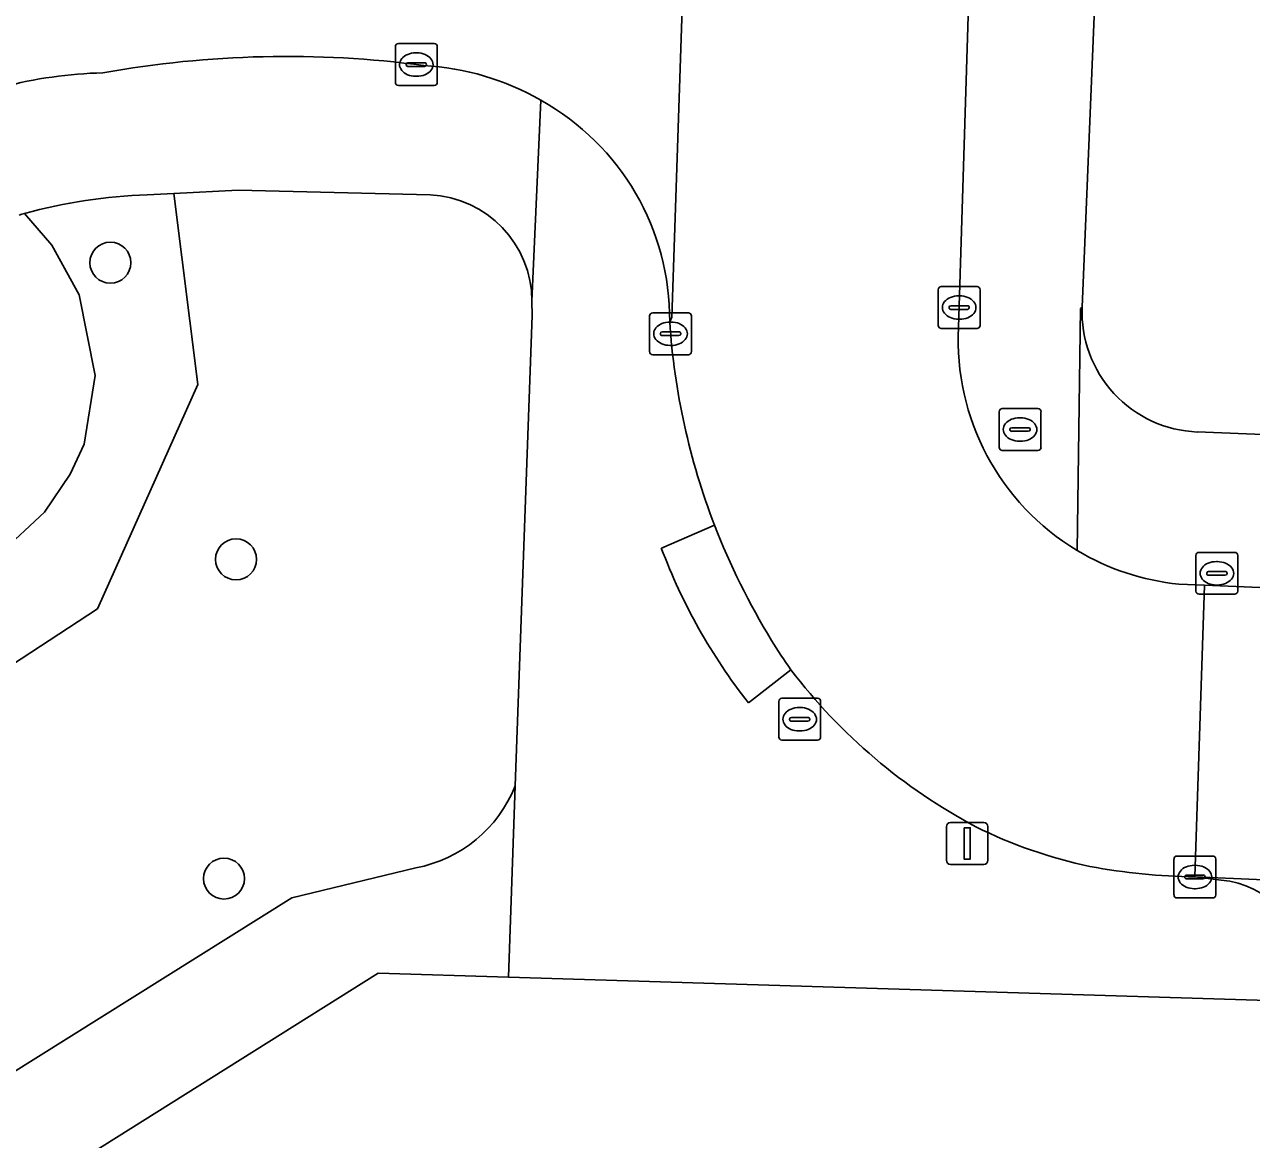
# Model space of a CAD drawing. Extents: x 160077 to 160948, y 386481 to 387498.
# Drawn here: x 160593.35 to 160622.65, y 386604.57 to 386631.19 of the extents above; entities that cross this region are included whole.
import ezdxf

# ---------------------------------------------------------------- set-up
doc = ezdxf.new("R2010")
doc.units = 0
for name, color, linetype in [('IMGEO_Boom', 7, 'Continuous'), ('IMGEO_Brandkraan', 7, 'Continuous'), ('IMGEO_Erf', 7, 'Continuous'), ('IMGEO_Fietspad_open', 7, 'Continuous'), ('IMGEO_Groenvoorziening', 7, 'Continuous'), ('IMGEO_Kolk', 7, 'Continuous'), ('IMGEO_Lichtmast', 7, 'Continuous'), ('IMGEO_Rijbaan_lokaal_open', 7, 'Continuous'), ('IMGEO_Rioolput', 7, 'Continuous'), ('IMGEO_Voetpad_open', 7, 'Continuous')]:
    doc.layers.add(name, color=color, linetype=linetype)

msp = doc.modelspace()

# ---------------------------------------------------------------- linework, layer by layer
at = {"layer": 'IMGEO_Boom'}
for centre in [(160595.403, 386625.502), (160598.404, 386618.418), (160598.116, 386610.797)]:
    msp.add_circle(centre, 0.489, dxfattribs=at)
at = {"layer": 'IMGEO_Brandkraan'}
for p, q in [((160616.7, 386622.019), (160617.552, 386622.019)), ((160616.625, 386621.093), (160616.625, 386621.945)), ((160617.113, 386621.799), (160617.138, 386621.799)), ((160617.626, 386621.945), (160617.626, 386621.093)), ((160616.884, 386621.513), (160616.884, 386621.525)), ((160617.322, 386621.476), (160616.924, 386621.476)), ((160616.927, 386621.562), (160617.325, 386621.562)), ((160617.368, 386621.525), (160617.368, 386621.513)), ((160617.136, 386621.239), (160617.111, 386621.239)), ((160617.552, 386621.019), (160616.7, 386621.019))]:
    msp.add_line(p, q, dxfattribs=at)
for points in [[(160616.7, 386622.019), (160617.552, 386622.019)], [(160616.625, 386621.093), (160616.625, 386621.945)], [(160617.626, 386621.945), (160617.626, 386621.093)], [(160617.552, 386621.019), (160616.7, 386621.019)]]:
    msp.add_lwpolyline(points, dxfattribs=at)
for centre, radius, start, end in [((160616.702, 386621.943), 0.0765, 91.552, 178.448), ((160616.702, 386621.943), 0.0765, 91.552, 178.448), ((160617.55, 386621.943), 0.0765, 1.552, 88.448), ((160617.55, 386621.943), 0.0765, 1.552, 88.448), ((160616.924, 386621.522), 0.0403, 85.8775, 175.7526), ((160616.921, 386621.512), 0.0366, 178.938, 274.7102), ((160617.325, 386621.519), 0.043, 264.8664, 352.4533), ((160617.329, 386621.524), 0.0386, 1.7309, 96.639), ((160616.702, 386621.095), 0.0765, 181.552, 268.448), ((160616.702, 386621.095), 0.0765, 181.552, 268.448), ((160617.55, 386621.095), 0.0765, 271.552, 358.448), ((160617.55, 386621.095), 0.0765, 271.552, 358.448)]:
    msp.add_arc(centre, radius, start, end, dxfattribs=at)
for centre, major_axis, ratio, start_param, end_param in [((160617.112, 386621.519), (-0.387, 0.002), 0.722429, 4.712389, 7.853982), ((160617.137, 386621.519), (-0.39, 0.002), 0.717154, 1.570796, 4.712389)]:
    msp.add_ellipse(centre, major_axis=major_axis, ratio=ratio, start_param=start_param, end_param=end_param, dxfattribs=at)
at = {"layer": 'IMGEO_Erf'}
for points in [[(160627.318, 386691.759), (160621.394, 386691.978), (160618.61, 386624.44)], [(160621.359, 386621.46), (160643.564, 386620.565), (160643.79, 386624.351)], [(160623.826, 386607.863), (160604.913, 386608.442), (160601.794, 386608.537), (160573.159, 386590.564)]]:
    msp.add_lwpolyline(points, dxfattribs=at)
msp.add_arc((160621.474, 386624.324), 2.867, 177.6906, 267.6914, dxfattribs=at)
at = {"layer": 'IMGEO_Fietspad_open'}
msp.add_lwpolyline([(160629.576, 386610.481), (160621.303, 386610.835), (160621.93, 386610.761)], dxfattribs=at)
msp.add_arc((160621.762, 386608.674), 2.093, 358.5926, 85.4055, dxfattribs=at)
at = {"layer": 'IMGEO_Groenvoorziening'}
for points in [[(160593.353, 386626.675), (160594.006, 386625.92), (160594.659, 386624.737), (160595.039, 386622.809), (160594.777, 386621.167), (160594.444, 386620.452), (160593.826, 386619.548), (160592.769, 386618.557), (160574.42, 386607.003), (160575.89, 386604.664), (160595.095, 386617.234), (160597.492, 386622.596), (160596.919, 386627.153), (160596.284, 386627.12)], [(160603.036, 386627.12), (160598.454, 386627.234), (160596.919, 386627.153), (160597.492, 386622.596), (160595.095, 386617.234), (160575.89, 386604.664), (160580.063, 386598.024), (160599.738, 386610.339), (160602.696, 386611.053)], [(160591.194, 386620.874), (160572.93, 386609.373), (160574.42, 386607.003), (160592.769, 386618.557), (160593.826, 386619.548), (160594.444, 386620.452), (160594.777, 386621.167), (160595.039, 386622.809), (160594.659, 386624.737), (160594.006, 386625.92), (160593.353, 386626.675), (160593.289, 386626.657), (160593.225, 386626.638)], [(160605.073, 386613.009), (160605.476, 386624.244), (160605.469, 386624.584)]]:
    msp.add_lwpolyline(points, dxfattribs=at)
for centre, radius, start, end in [((160596.614, 386615.072), 12.052, 91.5683, 105.6977), ((160602.926, 386624.579), 2.543, 0.1042, 87.5209), ((160602.1, 386614.199), 3.202, 280.7207, 338.1803)]:
    msp.add_arc(centre, radius, start, end, dxfattribs=at)
at = {"layer": 'IMGEO_Kolk'}
for p, q in [((160602.208, 386629.806), (160602.208, 386630.658)), ((160602.283, 386630.732), (160603.135, 386630.732)), ((160602.696, 386630.512), (160602.721, 386630.512)), ((160603.209, 386630.658), (160603.209, 386629.806)), ((160602.467, 386630.226), (160602.467, 386630.238)), ((160602.51, 386630.275), (160602.908, 386630.275)), ((160602.951, 386630.238), (160602.951, 386630.226)), ((160602.905, 386630.189), (160602.507, 386630.189)), ((160602.719, 386629.952), (160602.694, 386629.952)), ((160603.135, 386629.732), (160602.283, 386629.732)), ((160615.246, 386624.931), (160616.098, 386624.931)), ((160615.171, 386624.005), (160615.171, 386624.857)), ((160615.659, 386624.711), (160615.684, 386624.711)), ((160616.172, 386624.857), (160616.172, 386624.005)), ((160615.43, 386624.425), (160615.43, 386624.437)), ((160615.868, 386624.388), (160615.47, 386624.388)), ((160615.473, 386624.474), (160615.871, 386624.474)), ((160615.914, 386624.437), (160615.914, 386624.425)), ((160608.279, 386623.38), (160608.279, 386624.232)), ((160608.354, 386624.306), (160609.206, 386624.306)), ((160608.767, 386624.086), (160608.792, 386624.086)), ((160609.28, 386624.232), (160609.28, 386623.38)), ((160615.682, 386624.151), (160615.657, 386624.151)), ((160608.538, 386623.8), (160608.538, 386623.812)), ((160608.976, 386623.763), (160608.578, 386623.763)), ((160608.581, 386623.849), (160608.979, 386623.849)), ((160609.022, 386623.812), (160609.022, 386623.8)), ((160616.098, 386623.931), (160615.246, 386623.931)), ((160608.79, 386623.526), (160608.765, 386623.526)), ((160609.206, 386623.306), (160608.354, 386623.306)), ((160621.327, 386617.66), (160621.327, 386618.512)), ((160621.402, 386618.586), (160622.254, 386618.586)), ((160622.328, 386618.512), (160622.328, 386617.66)), ((160621.815, 386618.366), (160621.84, 386618.366)), ((160621.586, 386618.08), (160621.586, 386618.092)), ((160622.024, 386618.043), (160621.626, 386618.043)), ((160621.629, 386618.129), (160622.027, 386618.129)), ((160622.07, 386618.092), (160622.07, 386618.08)), ((160621.838, 386617.806), (160621.813, 386617.806)), ((160622.254, 386617.586), (160621.402, 386617.586)), ((160620.802, 386610.409), (160620.802, 386611.261)), ((160620.877, 386611.335), (160621.729, 386611.335)), ((160621.803, 386611.261), (160621.803, 386610.409)), ((160621.104, 386610.878), (160621.502, 386610.878)), ((160621.29, 386611.115), (160621.315, 386611.115)), ((160621.061, 386610.829), (160621.061, 386610.841)), ((160621.499, 386610.792), (160621.101, 386610.792)), ((160621.545, 386610.841), (160621.545, 386610.829)), ((160621.729, 386610.335), (160620.877, 386610.335)), ((160621.313, 386610.555), (160621.288, 386610.555))]:
    msp.add_line(p, q, dxfattribs=at)
for points in [[(160602.208, 386629.806), (160602.208, 386630.658)], [(160602.283, 386630.732), (160603.135, 386630.732)], [(160603.209, 386630.658), (160603.209, 386629.806)], [(160603.135, 386629.732), (160602.283, 386629.732)], [(160615.246, 386624.931), (160616.098, 386624.931)], [(160615.171, 386624.005), (160615.171, 386624.857)], [(160616.172, 386624.857), (160616.172, 386624.005)], [(160608.279, 386623.38), (160608.279, 386624.232)], [(160608.354, 386624.306), (160609.206, 386624.306)], [(160609.28, 386624.232), (160609.28, 386623.38)], [(160616.098, 386623.931), (160615.246, 386623.931)], [(160609.206, 386623.306), (160608.354, 386623.306)], [(160621.327, 386617.66), (160621.327, 386618.512)], [(160621.402, 386618.586), (160622.254, 386618.586)], [(160622.328, 386618.512), (160622.328, 386617.66)], [(160622.254, 386617.586), (160621.402, 386617.586)], [(160620.802, 386610.409), (160620.802, 386611.261)], [(160620.877, 386611.335), (160621.729, 386611.335)], [(160621.803, 386611.261), (160621.803, 386610.409)], [(160621.729, 386610.335), (160620.877, 386610.335)]]:
    msp.add_lwpolyline(points, dxfattribs=at)
for centre, radius, start, end in [((160602.285, 386630.656), 0.0765, 91.552, 178.448), ((160602.285, 386630.656), 0.0765, 91.552, 178.448), ((160603.133, 386630.656), 0.0765, 1.552, 88.448), ((160603.133, 386630.656), 0.0765, 1.552, 88.448), ((160602.507, 386630.235), 0.0403, 85.8775, 175.7526), ((160602.504, 386630.225), 0.0366, 178.938, 274.7102), ((160602.908, 386630.232), 0.043, 264.8664, 352.4533), ((160602.912, 386630.237), 0.0386, 1.7309, 96.639), ((160602.285, 386629.808), 0.0765, 181.552, 268.448), ((160602.285, 386629.808), 0.0765, 181.552, 268.448), ((160603.133, 386629.808), 0.0765, 271.552, 358.448), ((160603.133, 386629.808), 0.0765, 271.552, 358.448), ((160615.248, 386624.855), 0.0765, 91.552, 178.448), ((160615.248, 386624.855), 0.0765, 91.552, 178.448), ((160616.096, 386624.855), 0.0765, 1.552, 88.448), ((160616.096, 386624.855), 0.0765, 1.552, 88.448), ((160615.47, 386624.434), 0.0403, 85.8775, 175.7526), ((160615.467, 386624.424), 0.0366, 178.938, 274.7102), ((160615.871, 386624.431), 0.043, 264.8664, 352.4533), ((160615.875, 386624.436), 0.0386, 1.7309, 96.639), ((160608.356, 386624.23), 0.0765, 91.552, 178.448), ((160608.356, 386624.23), 0.0765, 91.552, 178.448), ((160609.204, 386624.23), 0.0765, 1.552, 88.448), ((160609.204, 386624.23), 0.0765, 1.552, 88.448), ((160608.578, 386623.809), 0.0403, 85.8775, 175.7526), ((160608.575, 386623.799), 0.0366, 178.938, 274.7102), ((160608.979, 386623.806), 0.043, 264.8664, 352.4533), ((160608.983, 386623.811), 0.0386, 1.7309, 96.639), ((160615.248, 386624.007), 0.0765, 181.552, 268.448), ((160615.248, 386624.007), 0.0765, 181.552, 268.448), ((160616.096, 386624.007), 0.0765, 271.552, 358.448), ((160616.096, 386624.007), 0.0765, 271.552, 358.448), ((160608.356, 386623.382), 0.0765, 181.552, 268.448), ((160608.356, 386623.382), 0.0765, 181.552, 268.448), ((160609.204, 386623.382), 0.0765, 271.552, 358.448), ((160609.204, 386623.382), 0.0765, 271.552, 358.448), ((160621.404, 386618.51), 0.0765, 91.552, 178.448), ((160621.404, 386618.51), 0.0765, 91.552, 178.448), ((160622.252, 386618.51), 0.0765, 1.552, 88.448), ((160622.252, 386618.51), 0.0765, 1.552, 88.448), ((160621.626, 386618.089), 0.0403, 85.8775, 175.7526), ((160621.623, 386618.079), 0.0366, 178.938, 274.7102), ((160622.027, 386618.086), 0.043, 264.8664, 352.4533), ((160622.031, 386618.091), 0.0386, 1.7309, 96.639), ((160621.404, 386617.662), 0.0765, 181.552, 268.448), ((160621.404, 386617.662), 0.0765, 181.552, 268.448), ((160622.252, 386617.662), 0.0765, 271.552, 358.448), ((160622.252, 386617.662), 0.0765, 271.552, 358.448), ((160620.879, 386611.259), 0.0765, 91.552, 178.448), ((160620.879, 386611.259), 0.0765, 91.552, 178.448), ((160621.727, 386611.259), 0.0765, 1.552, 88.448), ((160621.727, 386611.259), 0.0765, 1.552, 88.448), ((160621.101, 386610.838), 0.0403, 85.8775, 175.7526), ((160621.506, 386610.84), 0.0386, 1.7309, 96.639), ((160621.098, 386610.828), 0.0366, 178.938, 274.7102), ((160621.502, 386610.835), 0.043, 264.8664, 352.4533), ((160620.879, 386610.411), 0.0765, 181.552, 268.448), ((160620.879, 386610.411), 0.0765, 181.552, 268.448), ((160621.727, 386610.411), 0.0765, 271.552, 358.448), ((160621.727, 386610.411), 0.0765, 271.552, 358.448)]:
    msp.add_arc(centre, radius, start, end, dxfattribs=at)
for centre, major_axis, ratio, start_param, end_param in [((160602.695, 386630.232), (-0.387, 0.002), 0.722429, 4.712389, 7.853982), ((160602.72, 386630.232), (-0.39, 0.002), 0.717154, 1.570796, 4.712389), ((160615.658, 386624.431), (-0.387, 0.002), 0.722429, 4.712389, 7.853982), ((160615.683, 386624.431), (-0.39, 0.002), 0.717154, 1.570796, 4.712389), ((160608.766, 386623.806), (-0.387, 0.002), 0.722429, 4.712389, 7.853982), ((160608.791, 386623.806), (-0.39, 0.002), 0.717154, 1.570796, 4.712389), ((160621.814, 386618.086), (-0.387, 0.002), 0.722429, 4.712389, 7.853982), ((160621.839, 386618.086), (-0.39, 0.002), 0.717154, 1.570796, 4.712389), ((160621.289, 386610.835), (-0.387, 0.002), 0.722429, 4.712389, 7.853982), ((160621.314, 386610.835), (-0.39, 0.002), 0.717154, 1.570796, 4.712389)]:
    msp.add_ellipse(centre, major_axis=major_axis, ratio=ratio, start_param=start_param, end_param=end_param, dxfattribs=at)
at = {"layer": 'IMGEO_Lichtmast'}
for p, q in [((160615.368, 386611.237), (160615.368, 386612.037)), ((160615.368, 386612.037), (160615.368, 386611.237)), ((160615.468, 386612.137), (160616.258, 386612.137)), ((160616.258, 386612.137), (160615.468, 386612.137)), ((160616.358, 386612.037), (160616.358, 386611.237)), ((160616.358, 386611.237), (160616.358, 386612.037)), ((160616.258, 386611.137), (160615.468, 386611.137)), ((160615.468, 386611.137), (160616.258, 386611.137))]:
    msp.add_line(p, q, dxfattribs=at)
msp.add_lwpolyline([(160615.788, 386612.012), (160615.938, 386612.012), (160615.938, 386611.262), (160615.788, 386611.262), (160615.788, 386612.012)], dxfattribs=at)
for centre, start, end in [((160615.468, 386612.037), 90, 180), ((160615.468, 386612.037), 90, 180), ((160616.258, 386612.037), 0, 90), ((160616.258, 386612.037), 360, 90), ((160615.468, 386611.237), 180, 270), ((160615.468, 386611.237), 180, 270), ((160616.258, 386611.237), 270, 0), ((160616.258, 386611.237), 270, 0)]:
    msp.add_arc(centre, 0.1, start, end, dxfattribs=at)
at = {"layer": 'IMGEO_Rijbaan_lokaal_open'}
for points in [[(160616.069, 386637.291), (160617.271, 386665.941), (160618.548, 386696.166), (160618.787, 386702.164), (160611.777, 386702.444), (160611.622, 386696.983), (160610.716, 386672.205), (160609.383, 386642.765), (160609.432, 386642.756), (160608.814, 386624.205), (160608.759, 386624.093)], [(160608.759, 386624.093), (160608.814, 386624.205), (160609.432, 386642.756), (160609.383, 386642.765)], [(160615.656, 386623.956), (160616.069, 386637.291)], [(160621.303, 386610.835), (160621.528, 386617.801), (160620.921, 386617.827)], [(160634.763, 386617.242), (160621.528, 386617.801), (160621.303, 386610.835), (160629.576, 386610.481)]]:
    msp.add_lwpolyline(points, dxfattribs=at)
for centre, radius, start, end in [((160599.615, 386605.668), 24.759, 82.401, 100.2148), ((160602.531, 386623.886), 6.334, 60.1543, 86.756), ((160595.473, 386619.634), 10.404, 91.3738, 118.1302), ((160602.768, 386624.146), 5.991, 359.4968, 60.8852), ((160625.328, 386625.201), 16.606, 183.8249, 201.0579), ((160621.504, 386623.652), 5.856, 177.0285, 239.0248), ((160625.35, 386625.206), 16.628, 201.0473, 211.6318), ((160621.502, 386623.655), 5.857, 239.0507, 264.3058), ((160620.139, 386621.882), 10.449, 211.1004, 215.7128), ((160622.359, 386623.92), 13.446, 217.2389, 242.1059), ((160621.125, 386622.159), 11.315, 243.4579, 258.1156), ((160621.608, 386626.536), 15.704, 259.6819, 268.8879)]:
    msp.add_arc(centre, radius, start, end, dxfattribs=at)
at = {"layer": 'IMGEO_Rioolput'}
for p, q in [((160611.363, 386614.175), (160611.363, 386615.027)), ((160611.438, 386615.101), (160612.29, 386615.101)), ((160612.364, 386615.027), (160612.364, 386614.175)), ((160611.851, 386614.881), (160611.876, 386614.881)), ((160611.622, 386614.595), (160611.622, 386614.607)), ((160612.06, 386614.558), (160611.662, 386614.558)), ((160611.665, 386614.644), (160612.063, 386614.644)), ((160612.106, 386614.607), (160612.106, 386614.595)), ((160612.29, 386614.101), (160611.438, 386614.101)), ((160611.874, 386614.321), (160611.849, 386614.321))]:
    msp.add_line(p, q, dxfattribs=at)
for points in [[(160611.363, 386614.175), (160611.363, 386615.027)], [(160611.438, 386615.101), (160612.29, 386615.101)], [(160612.364, 386615.027), (160612.364, 386614.175)], [(160612.29, 386614.101), (160611.438, 386614.101)]]:
    msp.add_lwpolyline(points, dxfattribs=at)
for centre, radius, start, end in [((160611.44, 386615.025), 0.0765, 91.552, 178.448), ((160611.44, 386615.025), 0.0765, 91.552, 178.448), ((160612.288, 386615.025), 0.0765, 1.552, 88.448), ((160612.288, 386615.025), 0.0765, 1.552, 88.448), ((160611.662, 386614.604), 0.0403, 85.8775, 175.7526), ((160611.659, 386614.594), 0.0366, 178.938, 274.7102), ((160612.063, 386614.601), 0.043, 264.8664, 352.4533), ((160612.067, 386614.606), 0.0386, 1.7309, 96.639), ((160611.44, 386614.177), 0.0765, 181.552, 268.448), ((160611.44, 386614.177), 0.0765, 181.552, 268.448), ((160612.288, 386614.177), 0.0765, 271.552, 358.448), ((160612.288, 386614.177), 0.0765, 271.552, 358.448)]:
    msp.add_arc(centre, radius, start, end, dxfattribs=at)
for centre, major_axis, ratio, start_param, end_param in [((160611.85, 386614.601), (-0.387, 0.002), 0.722429, 4.712389, 7.853982), ((160611.875, 386614.601), (-0.39, 0.002), 0.717154, 1.570796, 4.712389)]:
    msp.add_ellipse(centre, major_axis=major_axis, ratio=ratio, start_param=start_param, end_param=end_param, dxfattribs=at)
at = {"layer": 'IMGEO_Voetpad_open'}
for points in [[(160621.661, 386773.193), (160620.706, 386750), (160620.278, 386739.623), (160619.524, 386720.686), (160618.787, 386702.164), (160618.548, 386696.166), (160617.271, 386665.941), (160616.069, 386637.291), (160615.656, 386623.956)], [(160618.49, 386618.632), (160618.573, 386624.407), (160618.61, 386624.44), (160621.394, 386691.978)], [(160605.683, 386629.38), (160605.469, 386624.584), (160605.476, 386624.244), (160605.073, 386613.009), (160604.913, 386608.442), (160623.826, 386607.863), (160623.855, 386608.623)], [(160605.469, 386624.584), (160605.683, 386629.38)], [(160596.284, 386627.12), (160596.919, 386627.153), (160598.454, 386627.234), (160603.036, 386627.12)], [(160593.225, 386626.638), (160593.289, 386626.657), (160593.353, 386626.675)], [(160618.61, 386624.44), (160618.573, 386624.407), (160618.49, 386618.632)], [(160670.352, 386619.467), (160665.983, 386619.662), (160645.337, 386620.494), (160643.564, 386620.565), (160621.359, 386621.46)], [(160609.831, 386619.234), (160608.56, 386618.69)], [(160608.56, 386618.69), (160609.831, 386619.234)], [(160620.921, 386617.827), (160621.528, 386617.801), (160634.763, 386617.242), (160651.75, 386616.707), (160651.768, 386617.206), (160655.489, 386617.074), (160655.471, 386616.575), (160664.809, 386616.246)], [(160610.638, 386614.997), (160611.655, 386615.783)], [(160611.655, 386615.783), (160610.638, 386614.997)], [(160601.794, 386608.537), (160604.913, 386608.442), (160605.073, 386613.009)], [(160602.696, 386611.053), (160599.738, 386610.339), (160580.063, 386598.024), (160578.617, 386597.11), (160571.34, 386592.347), (160571.167, 386592.241), (160567.76, 386590.144)], [(160621.93, 386610.761), (160621.303, 386610.835)], [(160569.591, 386588.324), (160571.633, 386589.606), (160573.159, 386590.564), (160601.794, 386608.537)]]:
    msp.add_lwpolyline(points, dxfattribs=at)
for centre, radius, start, end in [((160599.615, 386605.668), 24.759, 82.401, 100.2148), ((160602.531, 386623.886), 6.334, 60.1543, 86.756), ((160595.473, 386619.634), 10.404, 91.3738, 118.1302), ((160602.768, 386624.146), 5.991, 359.4968, 60.8852), ((160596.614, 386615.072), 12.052, 91.5683, 105.6977), ((160602.926, 386624.579), 2.543, 0.1042, 87.5209), ((160621.474, 386624.324), 2.867, 177.6906, 267.6914), ((160625.328, 386625.201), 16.606, 183.8249, 201.0579), ((160621.504, 386623.652), 5.856, 177.0285, 239.0248), ((160625.35, 386625.206), 16.628, 201.0473, 211.6318), ((160621.548, 386623.567), 13.874, 200.5814, 218.1503), ((160621.548, 386623.567), 13.874, 200.5814, 218.1503), ((160621.502, 386623.655), 5.857, 239.0507, 264.3058), ((160620.139, 386621.882), 10.449, 211.1004, 215.7128), ((160622.359, 386623.92), 13.446, 217.2389, 242.1059), ((160602.1, 386614.199), 3.202, 280.7207, 338.1803), ((160621.125, 386622.159), 11.315, 243.4579, 258.1156), ((160621.608, 386626.536), 15.704, 259.6819, 268.8879), ((160621.762, 386608.674), 2.093, 358.5926, 85.4055)]:
    msp.add_arc(centre, radius, start, end, dxfattribs=at)

doc.saveas('drawing.dxf')
